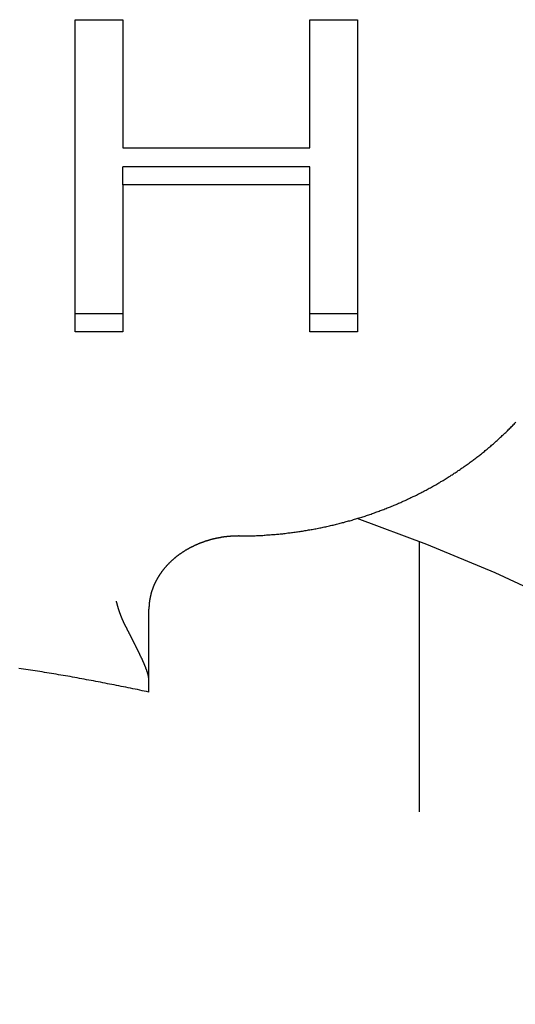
# Model space of a CAD drawing. Extents: x 1107 to 4046, y 937 to 3355.
# Tile 542 of 656: x 2229.26 to 2232.01, y 2666.3 to 2671.76. Entities that reach past the tile are written whole.
import ezdxf

# ---------------------------------------------------------------- set-up
doc = ezdxf.new("R2010")
doc.units = 0
doc.layers.add('KF_VIDA_L___C_REAR', color=7, linetype='CONTINUOUS')

# ---------------------------------------------------------------- blocks, each defined once
blk = doc.blocks.new('KF_VIDA_L___C_REAR')
at = {"layer": 'KF_VIDA_L___C_REAR'}
for p, q in [((42.589939, 982.550566), (42.855183, 982.550566)), ((42.589939, 980.818515), (42.589939, 982.550566)), ((42.855183, 982.550566), (42.855183, 981.838999)), ((43.891769, 982.550566), (44.157012, 982.550566)), ((43.891769, 981.838999), (43.891769, 982.550566)), ((44.157012, 982.550566), (44.157012, 980.818515)), ((42.855183, 981.838999), (43.891769, 981.838999)), ((43.891769, 981.734374), (42.855183, 981.734374)), ((42.855183, 981.634374), (42.855183, 981.734374)), ((43.891769, 981.634374), (43.891769, 981.734374)), ((43.891769, 981.634374), (42.855183, 981.634374)), ((42.855183, 981.634374), (42.855183, 980.818515)), ((43.891769, 980.818515), (43.891769, 981.634374)), ((42.855183, 980.918515), (42.589939, 980.918515)), ((44.157012, 980.918515), (43.891769, 980.918515)), ((42.855183, 980.818515), (42.589939, 980.818515)), ((44.157012, 980.818515), (43.891769, 980.818515)), ((44.498137, 979.65683), (44.498137, 978.156544)), ((43, 978.885772), (43, 979.280296)), ((43, 978.820053), (43, 978.885772))]:
    blk.add_line(p, q, dxfattribs=at)
for points in [[(43.5, 979.687, 0), (43.5069, 979.687, 0), (43.5139, 979.687, 0), (43.5208, 979.687, 0), (43.5277, 979.687, 0), (43.5347, 979.687, 0), (43.5416, 979.687, 0), (43.5485, 979.687, 0), (43.5555, 979.687, 0), (43.5624, 979.687, 0), (43.5693, 979.688, 0), (43.5763, 979.688, 0), (43.5832, 979.688, 0), (43.5901, 979.688, 0), (43.597, 979.689, 0), (43.604, 979.689, 0), (43.6109, 979.689, 0), (43.6178, 979.69, 0), (43.6247, 979.69, 0), (43.6317, 979.69, 0), (43.6386, 979.691, 0), (43.6455, 979.691, 0), (43.6524, 979.692, 0), (43.6593, 979.692, 0), (43.6662, 979.693, 0), (43.6731, 979.693, 0), (43.68, 979.694, 0), (43.687, 979.694, 0), (43.6939, 979.695, 0), (43.7008, 979.695, 0), (43.7077, 979.696, 0), (43.7146, 979.697, 0), (43.7214, 979.697, 0), (43.7283, 979.698, 0), (43.7352, 979.699, 0), (43.7421, 979.699, 0), (43.749, 979.7, 0), (43.7559, 979.701, 0), (43.7628, 979.702, 0), (43.7696, 979.703, 0), (43.7765, 979.703, 0), (43.7834, 979.704, 0), (43.7902, 979.705, 0), (43.7971, 979.706, 0), (43.804, 979.707, 0), (43.8108, 979.708, 0), (43.8177, 979.709, 0), (43.8245, 979.71, 0), (43.8314, 979.711, 0), (43.8382, 979.712, 0), (43.845, 979.713, 0), (43.8519, 979.714, 0), (43.8587, 979.715, 0), (43.8655, 979.716, 0), (43.8723, 979.717, 0), (43.8792, 979.718, 0), (43.886, 979.72, 0), (43.8928, 979.721, 0), (43.8996, 979.722, 0), (43.9064, 979.723, 0), (43.9132, 979.724, 0), (43.9199, 979.726, 0), (43.9267, 979.727, 0), (43.9335, 979.728, 0), (43.9403, 979.73, 0), (43.9471, 979.731, 0), (43.9538, 979.732, 0), (43.9606, 979.734, 0), (43.9673, 979.735, 0), (43.9741, 979.737, 0), (43.9808, 979.738, 0), (43.9876, 979.739, 0), (43.9943, 979.741, 0), (44.001, 979.743, 0), (44.0077, 979.744, 0), (44.0144, 979.746, 0), (44.0211, 979.747, 0), (44.0278, 979.749, 0), (44.0345, 979.75, 0), (44.0412, 979.752, 0), (44.0479, 979.754, 0), (44.0546, 979.755, 0), (44.0613, 979.757, 0), (44.0679, 979.759, 0), (44.0746, 979.761, 0), (44.0812, 979.762, 0), (44.0879, 979.764, 0), (44.0945, 979.766, 0), (44.1011, 979.768, 0), (44.1078, 979.77, 0), (44.1144, 979.771, 0), (44.121, 979.773, 0), (44.1276, 979.775, 0), (44.1342, 979.777, 0), (44.1408, 979.779, 0), (44.1473, 979.781, 0), (44.1539, 979.783, 0), (44.1605, 979.785, 0), (44.167, 979.787, 0), (44.1736, 979.789, 0), (44.1801, 979.791, 0), (44.1867, 979.793, 0), (44.1932, 979.795, 0), (44.1997, 979.797, 0), (44.2062, 979.8, 0), (44.2127, 979.802, 0), (44.2192, 979.804, 0), (44.2257, 979.806, 0), (44.2321, 979.808, 0), (44.2386, 979.811, 0), (44.2451, 979.813, 0), (44.2515, 979.815, 0), (44.258, 979.818, 0), (44.2644, 979.82, 0), (44.2708, 979.822, 0), (44.2772, 979.825, 0), (44.2836, 979.827, 0), (44.29, 979.829, 0), (44.2964, 979.832, 0), (44.3028, 979.834, 0), (44.3092, 979.837, 0), (44.3155, 979.839, 0), (44.3219, 979.842, 0), (44.3282, 979.844, 0), (44.3345, 979.847, 0), (44.3409, 979.849, 0), (44.3472, 979.852, 0), (44.3535, 979.854, 0), (44.3598, 979.857, 0), (44.366, 979.86, 0), (44.3723, 979.862, 0), (44.3786, 979.865, 0), (44.3848, 979.868, 0), (44.3911, 979.87, 0), (44.3973, 979.873, 0), (44.4035, 979.876, 0), (44.4097, 979.879, 0), (44.4159, 979.882, 0), (44.4221, 979.884, 0), (44.4283, 979.887, 0), (44.4344, 979.89, 0), (44.4406, 979.893, 0), (44.4467, 979.896, 0), (44.4529, 979.899, 0), (44.459, 979.902, 0), (44.4651, 979.905, 0), (44.4712, 979.908, 0), (44.4773, 979.91, 0), (44.4834, 979.913, 0), (44.4894, 979.917, 0), (44.4955, 979.92, 0), (44.5015, 979.923, 0), (44.5076, 979.926, 0), (44.5136, 979.929, 0), (44.5196, 979.932, 0), (44.5256, 979.935, 0), (44.5316, 979.938, 0), (44.5375, 979.941, 0), (44.5435, 979.945, 0), (44.5494, 979.948, 0), (44.5554, 979.951, 0), (44.5613, 979.954, 0), (44.5672, 979.957, 0), (44.5731, 979.961, 0), (44.579, 979.964, 0), (44.5848, 979.967, 0), (44.5907, 979.971, 0), (44.5965, 979.974, 0), (44.6024, 979.977, 0), (44.6082, 979.981, 0), (44.614, 979.984, 0), (44.6198, 979.988, 0), (44.6256, 979.991, 0), (44.6313, 979.995, 0), (44.6371, 979.998, 0), (44.6428, 980.001, 0), (44.6486, 980.005, 0), (44.6543, 980.009, 0), (44.66, 980.012, 0), (44.6657, 980.016, 0), (44.6713, 980.019, 0), (44.677, 980.023, 0), (44.6826, 980.026, 0), (44.6883, 980.03, 0), (44.6939, 980.034, 0), (44.6995, 980.037, 0), (44.7051, 980.041, 0), (44.7106, 980.045, 0), (44.7162, 980.049, 0), (44.7217, 980.052, 0), (44.7273, 980.056, 0), (44.7328, 980.06, 0), (44.7383, 980.064, 0), (44.7438, 980.067, 0), (44.7492, 980.071, 0), (44.7547, 980.075, 0), (44.7601, 980.079, 0), (44.7656, 980.083, 0), (44.771, 980.087, 0), (44.7764, 980.091, 0), (44.7818, 980.095, 0), (44.7871, 980.099, 0), (44.7925, 980.103, 0), (44.7978, 980.107, 0), (44.8031, 980.111, 0), (44.8084, 980.115, 0), (44.8137, 980.119, 0), (44.819, 980.123, 0), (44.8243, 980.127, 0), (44.8295, 980.131, 0), (44.8347, 980.135, 0), (44.8399, 980.139, 0), (44.8451, 980.143, 0), (44.8503, 980.147, 0), (44.8555, 980.152, 0), (44.8606, 980.156, 0), (44.8657, 980.16, 0), (44.8709, 980.164, 0), (44.876, 980.168, 0), (44.881, 980.173, 0), (44.8861, 980.177, 0), (44.8912, 980.181, 0), (44.8962, 980.185, 0), (44.9012, 980.19, 0), (44.9062, 980.194, 0), (44.9112, 980.198, 0), (44.9161, 980.203, 0), (44.9211, 980.207, 0), (44.926, 980.212, 0), (44.9309, 980.216, 0), (44.9358, 980.22, 0), (44.9407, 980.225, 0), (44.9456, 980.229, 0), (44.9504, 980.234, 0), (44.9552, 980.238, 0), (44.9601, 980.243, 0), (44.9649, 980.247, 0), (44.9696, 980.252, 0), (44.9744, 980.256, 0), (44.9791, 980.261, 0), (44.9838, 980.265, 0), (44.9886, 980.27, 0), (44.9932, 980.275, 0), (44.9979, 980.279, 0), (45.0026, 980.284, 0), (45.0072, 980.289, 0), (45.0118, 980.293, 0), (45.0164, 980.298, 0), (45.021, 980.303, 0), (45.0255, 980.307, 0), (45.0301, 980.312, 0), (45.0346, 980.317, 0)], [(48.3988, 976.906, 0), (48.1453, 977.196, 0), (47.8776, 977.476, 0), (47.5962, 977.746, 0), (47.3017, 978.005, 0), (46.9945, 978.254, 0), (46.6753, 978.49, 0), (46.3446, 978.714, 0), (46.003, 978.926, 0), (45.6513, 979.125, 0), (45.29, 979.31, 0), (44.9198, 979.482, 0), (44.5414, 979.64, 0), (44.1555, 979.783, 0)], [(43.5, 979.687, 0), (43.4981, 979.687, 0), (43.4963, 979.687, 0), (43.4944, 979.686, 0), (43.4926, 979.686, 0), (43.4907, 979.686, 0), (43.4889, 979.686, 0), (43.487, 979.686, 0), (43.4852, 979.686, 0), (43.4833, 979.686, 0), (43.4815, 979.686, 0), (43.4796, 979.686, 0), (43.4778, 979.686, 0), (43.4759, 979.686, 0), (43.4741, 979.686, 0), (43.4722, 979.686, 0), (43.4704, 979.686, 0), (43.4686, 979.686, 0), (43.4667, 979.686, 0), (43.4649, 979.685, 0), (43.463, 979.685, 0), (43.4612, 979.685, 0), (43.4593, 979.685, 0), (43.4575, 979.685, 0), (43.4556, 979.685, 0), (43.4538, 979.685, 0), (43.452, 979.685, 0), (43.4501, 979.684, 0), (43.4483, 979.684, 0), (43.4464, 979.684, 0), (43.4446, 979.684, 0), (43.4428, 979.684, 0), (43.4409, 979.684, 0), (43.4391, 979.683, 0), (43.4372, 979.683, 0), (43.4354, 979.683, 0), (43.4336, 979.683, 0), (43.4317, 979.683, 0), (43.4299, 979.682, 0), (43.4281, 979.682, 0), (43.4263, 979.682, 0), (43.4244, 979.682, 0), (43.4226, 979.682, 0), (43.4208, 979.681, 0), (43.419, 979.681, 0), (43.4171, 979.681, 0), (43.4153, 979.681, 0), (43.4135, 979.68, 0), (43.4117, 979.68, 0), (43.4099, 979.68, 0), (43.408, 979.679, 0), (43.4062, 979.679, 0), (43.4044, 979.679, 0), (43.4026, 979.679, 0), (43.4008, 979.678, 0), (43.399, 979.678, 0), (43.3972, 979.678, 0), (43.3954, 979.677, 0), (43.3936, 979.677, 0), (43.3918, 979.677, 0), (43.39, 979.676, 0), (43.3882, 979.676, 0), (43.3864, 979.676, 0), (43.3846, 979.675, 0), (43.3828, 979.675, 0), (43.381, 979.675, 0), (43.3792, 979.674, 0), (43.3774, 979.674, 0), (43.3756, 979.674, 0), (43.3738, 979.673, 0), (43.372, 979.673, 0), (43.3703, 979.672, 0), (43.3685, 979.672, 0), (43.3667, 979.672, 0), (43.3649, 979.671, 0), (43.3631, 979.671, 0), (43.3614, 979.67, 0), (43.3596, 979.67, 0), (43.3578, 979.67, 0), (43.3561, 979.669, 0), (43.3543, 979.669, 0), (43.3526, 979.668, 0), (43.3508, 979.668, 0), (43.349, 979.667, 0), (43.3473, 979.667, 0), (43.3455, 979.666, 0), (43.3438, 979.666, 0), (43.342, 979.665, 0), (43.3403, 979.665, 0), (43.3386, 979.665, 0), (43.3368, 979.664, 0), (43.3351, 979.664, 0), (43.3333, 979.663, 0), (43.3316, 979.663, 0), (43.3299, 979.662, 0), (43.3282, 979.661, 0), (43.3264, 979.661, 0), (43.3247, 979.66, 0), (43.323, 979.66, 0), (43.3213, 979.659, 0), (43.3196, 979.659, 0), (43.3179, 979.658, 0), (43.3162, 979.658, 0), (43.3145, 979.657, 0), (43.3128, 979.657, 0), (43.3111, 979.656, 0), (43.3094, 979.655, 0), (43.3077, 979.655, 0), (43.306, 979.654, 0), (43.3043, 979.654, 0), (43.3026, 979.653, 0), (43.3009, 979.653, 0), (43.2992, 979.652, 0), (43.2976, 979.651, 0), (43.2959, 979.651, 0), (43.2942, 979.65, 0), (43.2926, 979.65, 0), (43.2909, 979.649, 0), (43.2892, 979.648, 0), (43.2876, 979.648, 0), (43.2859, 979.647, 0), (43.2843, 979.646, 0), (43.2826, 979.646, 0), (43.281, 979.645, 0), (43.2793, 979.644, 0), (43.2777, 979.644, 0), (43.2761, 979.643, 0), (43.2744, 979.642, 0), (43.2728, 979.642, 0), (43.2712, 979.641, 0), (43.2696, 979.64, 0), (43.268, 979.64, 0), (43.2663, 979.639, 0), (43.2647, 979.638, 0), (43.2631, 979.638, 0), (43.2615, 979.637, 0), (43.2599, 979.636, 0), (43.2583, 979.635, 0), (43.2567, 979.635, 0), (43.2551, 979.634, 0), (43.2536, 979.633, 0), (43.252, 979.632, 0), (43.2504, 979.632, 0), (43.2488, 979.631, 0), (43.2472, 979.63, 0), (43.2457, 979.629, 0), (43.2441, 979.629, 0), (43.2426, 979.628, 0), (43.241, 979.627, 0), (43.2394, 979.626, 0), (43.2379, 979.626, 0), (43.2364, 979.625, 0), (43.2348, 979.624, 0), (43.2333, 979.623, 0), (43.2317, 979.622, 0), (43.2302, 979.622, 0), (43.2287, 979.621, 0), (43.2272, 979.62, 0), (43.2257, 979.619, 0), (43.2241, 979.618, 0), (43.2226, 979.618, 0), (43.2211, 979.617, 0), (43.2196, 979.616, 0), (43.2181, 979.615, 0), (43.2166, 979.614, 0), (43.2152, 979.613, 0), (43.2137, 979.613, 0), (43.2122, 979.612, 0), (43.2107, 979.611, 0), (43.2092, 979.61, 0), (43.2078, 979.609, 0), (43.2063, 979.608, 0), (43.2049, 979.607, 0), (43.2034, 979.607, 0), (43.202, 979.606, 0), (43.2005, 979.605, 0), (43.1991, 979.604, 0), (43.1976, 979.603, 0), (43.1962, 979.602, 0), (43.1948, 979.601, 0), (43.1934, 979.6, 0), (43.1919, 979.599, 0), (43.1905, 979.599, 0), (43.1891, 979.598, 0), (43.1877, 979.597, 0), (43.1863, 979.596, 0), (43.1849, 979.595, 0), (43.1835, 979.594, 0), (43.1821, 979.593, 0), (43.1808, 979.592, 0), (43.1794, 979.591, 0), (43.178, 979.59, 0), (43.1766, 979.589, 0), (43.1753, 979.588, 0), (43.1739, 979.587, 0), (43.1726, 979.586, 0), (43.1712, 979.585, 0), (43.1699, 979.585, 0), (43.1685, 979.584, 0), (43.1672, 979.583, 0), (43.1659, 979.582, 0), (43.1645, 979.581, 0), (43.1632, 979.58, 0), (43.1619, 979.579, 0), (43.1606, 979.578, 0), (43.1593, 979.577, 0), (43.158, 979.576, 0), (43.1567, 979.575, 0), (43.1554, 979.574, 0), (43.1541, 979.573, 0), (43.1528, 979.572, 0), (43.1515, 979.571, 0), (43.1503, 979.57, 0), (43.149, 979.569, 0), (43.1477, 979.568, 0), (43.1465, 979.567, 0), (43.1452, 979.566, 0), (43.144, 979.565, 0), (43.1427, 979.564, 0), (43.1415, 979.562, 0), (43.1403, 979.561, 0), (43.139, 979.56, 0), (43.1378, 979.559, 0), (43.1366, 979.558, 0), (43.1354, 979.557, 0), (43.1342, 979.556, 0), (43.133, 979.555, 0), (43.1318, 979.554, 0), (43.1306, 979.553, 0), (43.1294, 979.552, 0), (43.1282, 979.551, 0), (43.127, 979.55, 0), (43.1258, 979.549, 0), (43.1247, 979.548, 0), (43.1235, 979.547, 0), (43.1223, 979.545, 0), (43.1212, 979.544, 0), (43.12, 979.543, 0), (43.1189, 979.542, 0), (43.1178, 979.541, 0), (43.1166, 979.54, 0), (43.1155, 979.539, 0), (43.1144, 979.538, 0), (43.1133, 979.537, 0), (43.1122, 979.536, 0), (43.1111, 979.535, 0), (43.11, 979.533, 0), (43.1089, 979.532, 0), (43.1078, 979.531, 0), (43.1067, 979.53, 0), (43.1056, 979.529, 0), (43.1045, 979.528, 0), (43.1035, 979.527, 0), (43.1024, 979.526, 0), (43.1013, 979.524, 0), (43.1003, 979.523, 0), (43.0992, 979.522, 0), (43.0982, 979.521, 0), (43.0972, 979.52, 0), (43.0961, 979.519, 0), (43.0951, 979.518, 0), (43.0941, 979.516, 0), (43.0931, 979.515, 0), (43.0921, 979.514, 0), (43.0911, 979.513, 0), (43.0901, 979.512, 0), (43.0891, 979.511, 0), (43.0881, 979.509, 0), (43.0871, 979.508, 0), (43.0861, 979.507, 0), (43.0852, 979.506, 0), (43.0842, 979.505, 0), (43.0832, 979.504, 0), (43.0823, 979.502, 0), (43.0813, 979.501, 0), (43.0804, 979.5, 0), (43.0795, 979.499, 0), (43.0785, 979.498, 0), (43.0776, 979.497, 0), (43.0767, 979.495, 0), (43.0758, 979.494, 0), (43.0748, 979.493, 0), (43.0739, 979.492, 0), (43.073, 979.491, 0), (43.0722, 979.489, 0), (43.0713, 979.488, 0), (43.0704, 979.487, 0), (43.0695, 979.486, 0), (43.0686, 979.485, 0), (43.0678, 979.483, 0), (43.0669, 979.482, 0), (43.066, 979.481, 0), (43.0652, 979.48, 0), (43.0644, 979.479, 0), (43.0635, 979.477, 0), (43.0627, 979.476, 0), (43.0618, 979.475, 0), (43.061, 979.474, 0), (43.0602, 979.472, 0), (43.0594, 979.471, 0), (43.0586, 979.47, 0), (43.0578, 979.469, 0), (43.057, 979.468, 0), (43.0562, 979.466, 0), (43.0554, 979.465, 0), (43.0546, 979.464, 0), (43.0539, 979.463, 0), (43.0531, 979.461, 0), (43.0523, 979.46, 0), (43.0516, 979.459, 0), (43.0508, 979.458, 0), (43.0501, 979.456, 0), (43.0493, 979.455, 0), (43.0486, 979.454, 0), (43.0479, 979.453, 0), (43.0472, 979.451, 0), (43.0464, 979.45, 0), (43.0457, 979.449, 0), (43.045, 979.448, 0), (43.0443, 979.446, 0), (43.0436, 979.445, 0), (43.0429, 979.444, 0), (43.0423, 979.443, 0), (43.0416, 979.441, 0), (43.0409, 979.44, 0), (43.0402, 979.439, 0), (43.0396, 979.438, 0), (43.0389, 979.436, 0), (43.0383, 979.435, 0), (43.0376, 979.434, 0), (43.037, 979.433, 0), (43.0363, 979.431, 0), (43.0357, 979.43, 0), (43.0351, 979.429, 0), (43.0345, 979.428, 0), (43.0339, 979.426, 0), (43.0333, 979.425, 0), (43.0327, 979.424, 0), (43.0321, 979.422, 0), (43.0315, 979.421, 0), (43.0309, 979.42, 0), (43.0303, 979.419, 0), (43.0297, 979.417, 0), (43.0292, 979.416, 0), (43.0286, 979.415, 0), (43.028, 979.414, 0), (43.0275, 979.412, 0), (43.027, 979.411, 0), (43.0264, 979.41, 0), (43.0259, 979.408, 0), (43.0254, 979.407, 0), (43.0248, 979.406, 0), (43.0243, 979.405, 0), (43.0238, 979.403, 0), (43.0233, 979.402, 0), (43.0228, 979.401, 0), (43.0223, 979.399, 0), (43.0218, 979.398, 0), (43.0213, 979.397, 0), (43.0208, 979.396, 0), (43.0204, 979.394, 0), (43.0199, 979.393, 0), (43.0194, 979.392, 0), (43.019, 979.39, 0), (43.0185, 979.389, 0), (43.0181, 979.388, 0), (43.0176, 979.387, 0), (43.0172, 979.385, 0), (43.0168, 979.384, 0), (43.0164, 979.383, 0), (43.0159, 979.381, 0), (43.0155, 979.38, 0), (43.0151, 979.379, 0), (43.0147, 979.377, 0), (43.0143, 979.376, 0), (43.0139, 979.375, 0), (43.0135, 979.374, 0), (43.0132, 979.372, 0), (43.0128, 979.371, 0), (43.0124, 979.37, 0), (43.0121, 979.368, 0), (43.0117, 979.367, 0), (43.0113, 979.366, 0), (43.011, 979.364, 0), (43.0107, 979.363, 0), (43.0103, 979.362, 0), (43.01, 979.361, 0), (43.0097, 979.359, 0), (43.0093, 979.358, 0), (43.009, 979.357, 0), (43.0087, 979.355, 0), (43.0084, 979.354, 0), (43.0081, 979.353, 0), (43.0078, 979.351, 0), (43.0075, 979.35, 0), (43.0072, 979.349, 0), (43.007, 979.347, 0), (43.0067, 979.346, 0), (43.0064, 979.345, 0), (43.0062, 979.343, 0), (43.0059, 979.342, 0), (43.0057, 979.341, 0), (43.0054, 979.34, 0), (43.0052, 979.338, 0), (43.005, 979.337, 0), (43.0047, 979.336, 0), (43.0045, 979.334, 0), (43.0043, 979.333, 0), (43.0041, 979.332, 0), (43.0039, 979.33, 0), (43.0037, 979.329, 0), (43.0035, 979.328, 0), (43.0033, 979.326, 0), (43.0031, 979.325, 0), (43.0029, 979.324, 0), (43.0027, 979.322, 0), (43.0026, 979.321, 0), (43.0024, 979.32, 0), (43.0023, 979.319, 0), (43.0021, 979.317, 0), (43.002, 979.316, 0), (43.0018, 979.315, 0), (43.0017, 979.313, 0), (43.0015, 979.312, 0), (43.0014, 979.311, 0), (43.0013, 979.309, 0), (43.0012, 979.308, 0), (43.0011, 979.307, 0), (43.001, 979.305, 0), (43.0009, 979.304, 0), (43.0008, 979.303, 0), (43.0007, 979.301, 0), (43.0006, 979.3, 0), (43.0005, 979.299, 0), (43.0005, 979.297, 0), (43.0004, 979.296, 0), (43.0003, 979.295, 0), (43.0003, 979.293, 0), (43.0002, 979.292, 0), (43.0002, 979.291, 0), (43.0001, 979.29, 0), (43.0001, 979.288, 0), (43.0001, 979.287, 0), (43, 979.286, 0), (43, 979.284, 0), (43, 979.283, 0), (43, 979.282, 0), (43, 979.28, 0)], [(42.8704, 979.187, 0), (42.8702, 979.187, 0), (42.87, 979.187, 0), (42.8698, 979.188, 0), (42.8696, 979.188, 0), (42.8694, 979.189, 0), (42.8692, 979.189, 0), (42.869, 979.189, 0), (42.8688, 979.19, 0), (42.8687, 979.19, 0), (42.8685, 979.191, 0), (42.8683, 979.191, 0), (42.8681, 979.191, 0), (42.8679, 979.192, 0), (42.8677, 979.192, 0), (42.8675, 979.193, 0), (42.8673, 979.193, 0), (42.8671, 979.193, 0), (42.8669, 979.194, 0), (42.8667, 979.194, 0), (42.8665, 979.194, 0), (42.8663, 979.195, 0), (42.8661, 979.195, 0), (42.8659, 979.196, 0), (42.8657, 979.196, 0), (42.8656, 979.196, 0), (42.8654, 979.197, 0), (42.8652, 979.197, 0), (42.865, 979.198, 0), (42.8648, 979.198, 0), (42.8646, 979.198, 0), (42.8644, 979.199, 0), (42.8642, 979.199, 0), (42.864, 979.2, 0), (42.8638, 979.2, 0), (42.8636, 979.2, 0), (42.8635, 979.201, 0), (42.8633, 979.201, 0), (42.8631, 979.202, 0), (42.8629, 979.202, 0), (42.8627, 979.202, 0), (42.8625, 979.203, 0), (42.8623, 979.203, 0), (42.8621, 979.204, 0), (42.8619, 979.204, 0), (42.8618, 979.204, 0), (42.8616, 979.205, 0), (42.8614, 979.205, 0), (42.8612, 979.206, 0), (42.861, 979.206, 0), (42.8608, 979.206, 0), (42.8606, 979.207, 0), (42.8605, 979.207, 0), (42.8603, 979.208, 0), (42.8601, 979.208, 0), (42.8599, 979.208, 0), (42.8597, 979.209, 0), (42.8595, 979.209, 0), (42.8593, 979.21, 0), (42.8592, 979.21, 0), (42.859, 979.21, 0), (42.8588, 979.211, 0), (42.8586, 979.211, 0), (42.8584, 979.212, 0), (42.8582, 979.212, 0), (42.8581, 979.212, 0), (42.8579, 979.213, 0), (42.8577, 979.213, 0), (42.8575, 979.214, 0), (42.8573, 979.214, 0), (42.8571, 979.214, 0), (42.857, 979.215, 0), (42.8568, 979.215, 0), (42.8566, 979.216, 0), (42.8564, 979.216, 0), (42.8562, 979.216, 0), (42.8561, 979.217, 0), (42.8559, 979.217, 0), (42.8557, 979.218, 0), (42.8555, 979.218, 0), (42.8553, 979.219, 0), (42.8552, 979.219, 0), (42.855, 979.219, 0), (42.8548, 979.22, 0), (42.8546, 979.22, 0), (42.8545, 979.221, 0), (42.8543, 979.221, 0), (42.8541, 979.221, 0), (42.8539, 979.222, 0), (42.8537, 979.222, 0), (42.8536, 979.223, 0), (42.8534, 979.223, 0), (42.8532, 979.223, 0), (42.853, 979.224, 0), (42.8529, 979.224, 0), (42.8527, 979.225, 0), (42.8525, 979.225, 0), (42.8523, 979.225, 0), (42.8522, 979.226, 0), (42.852, 979.226, 0), (42.8518, 979.227, 0), (42.8516, 979.227, 0), (42.8515, 979.228, 0), (42.8513, 979.228, 0), (42.8511, 979.228, 0), (42.8509, 979.229, 0), (42.8508, 979.229, 0), (42.8506, 979.23, 0), (42.8504, 979.23, 0), (42.8502, 979.23, 0), (42.8501, 979.231, 0), (42.8499, 979.231, 0), (42.8497, 979.232, 0), (42.8496, 979.232, 0), (42.8494, 979.233, 0), (42.8492, 979.233, 0), (42.8491, 979.233, 0), (42.8489, 979.234, 0), (42.8487, 979.234, 0), (42.8485, 979.235, 0), (42.8484, 979.235, 0), (42.8482, 979.235, 0), (42.848, 979.236, 0), (42.8479, 979.236, 0), (42.8477, 979.237, 0), (42.8475, 979.237, 0), (42.8474, 979.238, 0), (42.8472, 979.238, 0), (42.847, 979.238, 0), (42.8469, 979.239, 0), (42.8467, 979.239, 0), (42.8465, 979.24, 0), (42.8464, 979.24, 0), (42.8462, 979.241, 0), (42.846, 979.241, 0), (42.8459, 979.241, 0), (42.8457, 979.242, 0), (42.8455, 979.242, 0), (42.8454, 979.243, 0), (42.8452, 979.243, 0), (42.845, 979.244, 0), (42.8449, 979.244, 0), (42.8447, 979.244, 0), (42.8445, 979.245, 0), (42.8444, 979.245, 0), (42.8442, 979.246, 0), (42.844, 979.246, 0), (42.8439, 979.246, 0), (42.8437, 979.247, 0), (42.8436, 979.247, 0), (42.8434, 979.248, 0), (42.8432, 979.248, 0), (42.8431, 979.249, 0), (42.8429, 979.249, 0), (42.8428, 979.249, 0), (42.8426, 979.25, 0), (42.8424, 979.25, 0), (42.8423, 979.251, 0), (42.8421, 979.251, 0), (42.842, 979.252, 0), (42.8418, 979.252, 0), (42.8416, 979.252, 0), (42.8415, 979.253, 0), (42.8413, 979.253, 0), (42.8412, 979.254, 0), (42.841, 979.254, 0), (42.8408, 979.255, 0), (42.8407, 979.255, 0), (42.8405, 979.256, 0), (42.8404, 979.256, 0), (42.8402, 979.256, 0), (42.8401, 979.257, 0), (42.8399, 979.257, 0), (42.8397, 979.258, 0), (42.8396, 979.258, 0), (42.8394, 979.259, 0), (42.8393, 979.259, 0), (42.8391, 979.259, 0), (42.839, 979.26, 0), (42.8388, 979.26, 0), (42.8387, 979.261, 0), (42.8385, 979.261, 0), (42.8384, 979.262, 0), (42.8382, 979.262, 0), (42.838, 979.262, 0), (42.8379, 979.263, 0), (42.8377, 979.263, 0), (42.8376, 979.264, 0), (42.8374, 979.264, 0), (42.8373, 979.265, 0), (42.8371, 979.265, 0), (42.837, 979.266, 0), (42.8368, 979.266, 0), (42.8367, 979.266, 0), (42.8365, 979.267, 0), (42.8364, 979.267, 0), (42.8362, 979.268, 0), (42.8361, 979.268, 0), (42.8359, 979.269, 0), (42.8358, 979.269, 0), (42.8356, 979.269, 0), (42.8355, 979.27, 0), (42.8353, 979.27, 0), (42.8352, 979.271, 0), (42.835, 979.271, 0), (42.8349, 979.272, 0), (42.8347, 979.272, 0), (42.8346, 979.273, 0), (42.8344, 979.273, 0), (42.8343, 979.273, 0), (42.8342, 979.274, 0), (42.834, 979.274, 0), (42.8339, 979.275, 0), (42.8337, 979.275, 0), (42.8336, 979.276, 0), (42.8334, 979.276, 0), (42.8333, 979.277, 0), (42.8331, 979.277, 0), (42.833, 979.277, 0), (42.8329, 979.278, 0), (42.8327, 979.278, 0), (42.8326, 979.279, 0), (42.8324, 979.279, 0), (42.8323, 979.28, 0), (42.8321, 979.28, 0), (42.832, 979.281, 0), (42.8319, 979.281, 0), (42.8317, 979.281, 0), (42.8316, 979.282, 0), (42.8314, 979.282, 0), (42.8313, 979.283, 0), (42.8311, 979.283, 0), (42.831, 979.284, 0), (42.8309, 979.284, 0), (42.8307, 979.285, 0), (42.8306, 979.285, 0), (42.8305, 979.286, 0), (42.8303, 979.286, 0), (42.8302, 979.286, 0), (42.83, 979.287, 0), (42.8299, 979.287, 0), (42.8298, 979.288, 0), (42.8296, 979.288, 0), (42.8295, 979.289, 0), (42.8293, 979.289, 0), (42.8292, 979.29, 0), (42.8291, 979.29, 0), (42.8289, 979.291, 0), (42.8288, 979.291, 0), (42.8287, 979.291, 0), (42.8285, 979.292, 0), (42.8284, 979.292, 0), (42.8283, 979.293, 0), (42.8281, 979.293, 0), (42.828, 979.294, 0), (42.8279, 979.294, 0), (42.8277, 979.295, 0), (42.8276, 979.295, 0), (42.8275, 979.296, 0), (42.8273, 979.296, 0), (42.8272, 979.296, 0), (42.8271, 979.297, 0), (42.8269, 979.297, 0), (42.8268, 979.298, 0), (42.8267, 979.298, 0), (42.8265, 979.299, 0), (42.8264, 979.299, 0), (42.8263, 979.3, 0), (42.8262, 979.3, 0), (42.826, 979.301, 0), (42.8259, 979.301, 0), (42.8258, 979.301, 0), (42.8256, 979.302, 0), (42.8255, 979.302, 0), (42.8254, 979.303, 0), (42.8253, 979.303, 0), (42.8251, 979.304, 0), (42.825, 979.304, 0), (42.8249, 979.305, 0), (42.8247, 979.305, 0), (42.8246, 979.306, 0), (42.8245, 979.306, 0), (42.8244, 979.307, 0), (42.8242, 979.307, 0), (42.8241, 979.307, 0), (42.824, 979.308, 0), (42.8239, 979.308, 0), (42.8237, 979.309, 0), (42.8236, 979.309, 0), (42.8235, 979.31, 0), (42.8234, 979.31, 0), (42.8232, 979.311, 0), (42.8231, 979.311, 0), (42.823, 979.312, 0), (42.8229, 979.312, 0), (42.8228, 979.313, 0), (42.8226, 979.313, 0), (42.8225, 979.314, 0), (42.8224, 979.314, 0), (42.8223, 979.314, 0), (42.8222, 979.315, 0), (42.822, 979.315, 0), (42.8219, 979.316, 0), (42.8218, 979.316, 0), (42.8217, 979.317, 0), (42.8216, 979.317, 0), (42.8214, 979.318, 0), (42.8213, 979.318, 0), (42.8212, 979.319, 0), (42.8211, 979.319, 0), (42.821, 979.32, 0), (42.8208, 979.32, 0), (42.8207, 979.321, 0), (42.8206, 979.321, 0), (42.8205, 979.322, 0), (42.8204, 979.322, 0), (42.8203, 979.322, 0), (42.8201, 979.323, 0), (42.82, 979.323, 0), (42.8199, 979.324, 0)], [(43, 978.886, 0), (43, 978.886, 0), (43, 978.887, 0), (43, 978.888, 0), (43, 978.888, 0), (42.9999, 978.889, 0), (42.9999, 978.889, 0), (42.9999, 978.89, 0), (42.9999, 978.891, 0), (42.9998, 978.891, 0), (42.9998, 978.892, 0), (42.9997, 978.892, 0), (42.9997, 978.893, 0), (42.9996, 978.894, 0), (42.9995, 978.894, 0), (42.9995, 978.895, 0), (42.9994, 978.896, 0), (42.9993, 978.896, 0), (42.9993, 978.897, 0), (42.9992, 978.898, 0), (42.9991, 978.898, 0), (42.999, 978.899, 0), (42.9989, 978.9, 0), (42.9988, 978.9, 0), (42.9987, 978.901, 0), (42.9986, 978.902, 0), (42.9984, 978.902, 0), (42.9983, 978.903, 0), (42.9982, 978.904, 0), (42.9981, 978.905, 0), (42.9979, 978.905, 0), (42.9978, 978.906, 0), (42.9976, 978.907, 0), (42.9975, 978.907, 0), (42.9973, 978.908, 0), (42.9972, 978.909, 0), (42.997, 978.91, 0), (42.9968, 978.91, 0), (42.9967, 978.911, 0), (42.9965, 978.912, 0), (42.9963, 978.913, 0), (42.9961, 978.914, 0), (42.9959, 978.914, 0), (42.9958, 978.915, 0), (42.9956, 978.916, 0), (42.9953, 978.917, 0), (42.9951, 978.917, 0), (42.9949, 978.918, 0), (42.9947, 978.919, 0), (42.9945, 978.92, 0), (42.9943, 978.921, 0), (42.994, 978.922, 0), (42.9938, 978.922, 0), (42.9936, 978.923, 0), (42.9933, 978.924, 0), (42.9931, 978.925, 0), (42.9928, 978.926, 0), (42.9926, 978.927, 0), (42.9923, 978.927, 0), (42.992, 978.928, 0), (42.9918, 978.929, 0), (42.9915, 978.93, 0), (42.9912, 978.931, 0), (42.9909, 978.932, 0), (42.9906, 978.933, 0), (42.9904, 978.934, 0), (42.9901, 978.934, 0), (42.9898, 978.935, 0), (42.9894, 978.936, 0), (42.9891, 978.937, 0), (42.9888, 978.938, 0), (42.9885, 978.939, 0), (42.9882, 978.94, 0), (42.9879, 978.941, 0), (42.9875, 978.942, 0), (42.9872, 978.943, 0), (42.9868, 978.944, 0), (42.9865, 978.945, 0), (42.9862, 978.946, 0), (42.9858, 978.947, 0), (42.9854, 978.948, 0), (42.9851, 978.949, 0), (42.9847, 978.95, 0), (42.9843, 978.95, 0), (42.984, 978.951, 0), (42.9836, 978.952, 0), (42.9832, 978.953, 0), (42.9828, 978.954, 0), (42.9824, 978.955, 0), (42.982, 978.956, 0), (42.9816, 978.958, 0), (42.9812, 978.959, 0), (42.9808, 978.96, 0), (42.9804, 978.961, 0), (42.98, 978.962, 0), (42.9796, 978.963, 0), (42.9792, 978.964, 0), (42.9787, 978.965, 0), (42.9783, 978.966, 0), (42.9779, 978.967, 0), (42.9774, 978.968, 0), (42.977, 978.969, 0), (42.9765, 978.97, 0), (42.9761, 978.971, 0), (42.9756, 978.972, 0), (42.9752, 978.973, 0), (42.9747, 978.974, 0), (42.9743, 978.976, 0), (42.9738, 978.977, 0), (42.9733, 978.978, 0), (42.9728, 978.979, 0), (42.9724, 978.98, 0), (42.9719, 978.981, 0), (42.9714, 978.982, 0), (42.9709, 978.983, 0), (42.9704, 978.984, 0), (42.9699, 978.986, 0), (42.9694, 978.987, 0), (42.9689, 978.988, 0), (42.9684, 978.989, 0), (42.9679, 978.99, 0), (42.9674, 978.991, 0), (42.9669, 978.992, 0), (42.9663, 978.994, 0), (42.9658, 978.995, 0), (42.9653, 978.996, 0), (42.9647, 978.997, 0), (42.9642, 978.998, 0), (42.9637, 979, 0), (42.9631, 979.001, 0), (42.9626, 979.002, 0), (42.962, 979.003, 0), (42.9615, 979.004, 0), (42.9609, 979.006, 0), (42.9603, 979.007, 0), (42.9598, 979.008, 0), (42.9592, 979.009, 0), (42.9586, 979.01, 0), (42.9581, 979.012, 0), (42.9575, 979.013, 0), (42.9569, 979.014, 0), (42.9563, 979.015, 0), (42.9557, 979.017, 0), (42.9551, 979.018, 0), (42.9545, 979.019, 0), (42.9539, 979.02, 0), (42.9533, 979.022, 0), (42.9527, 979.023, 0), (42.9521, 979.024, 0), (42.9515, 979.026, 0), (42.9509, 979.027, 0), (42.9503, 979.028, 0), (42.9496, 979.029, 0), (42.949, 979.031, 0), (42.9484, 979.032, 0), (42.9478, 979.033, 0), (42.9471, 979.035, 0), (42.9465, 979.036, 0), (42.9458, 979.037, 0), (42.9452, 979.039, 0), (42.9446, 979.04, 0), (42.9439, 979.041, 0), (42.9432, 979.043, 0), (42.9426, 979.044, 0), (42.9419, 979.045, 0), (42.9413, 979.047, 0), (42.9406, 979.048, 0), (42.9399, 979.049, 0), (42.9393, 979.051, 0), (42.9386, 979.052, 0), (42.9379, 979.054, 0), (42.9372, 979.055, 0), (42.9365, 979.056, 0), (42.9358, 979.058, 0), (42.9352, 979.059, 0), (42.9345, 979.061, 0), (42.9338, 979.062, 0), (42.9331, 979.063, 0), (42.9324, 979.065, 0), (42.9317, 979.066, 0), (42.9309, 979.068, 0), (42.9302, 979.069, 0), (42.9295, 979.07, 0), (42.9288, 979.072, 0), (42.9281, 979.073, 0), (42.9274, 979.075, 0), (42.9266, 979.076, 0), (42.9259, 979.078, 0), (42.9252, 979.079, 0), (42.9244, 979.081, 0), (42.9237, 979.082, 0), (42.923, 979.084, 0), (42.9222, 979.085, 0), (42.9215, 979.086, 0), (42.9207, 979.088, 0), (42.92, 979.089, 0), (42.9192, 979.091, 0), (42.9185, 979.092, 0), (42.9177, 979.094, 0), (42.9169, 979.095, 0), (42.9162, 979.097, 0), (42.9154, 979.098, 0), (42.9146, 979.1, 0), (42.9139, 979.102, 0), (42.9131, 979.103, 0), (42.9123, 979.105, 0), (42.9115, 979.106, 0), (42.9108, 979.108, 0), (42.91, 979.109, 0), (42.9092, 979.111, 0), (42.9084, 979.112, 0), (42.9076, 979.114, 0), (42.9068, 979.115, 0), (42.906, 979.117, 0), (42.9052, 979.119, 0), (42.9044, 979.12, 0), (42.9036, 979.122, 0), (42.9028, 979.123, 0), (42.902, 979.125, 0), (42.9012, 979.127, 0), (42.9003, 979.128, 0), (42.8995, 979.13, 0), (42.8987, 979.131, 0), (42.8979, 979.133, 0), (42.897, 979.135, 0), (42.8962, 979.136, 0), (42.8954, 979.138, 0), (42.8946, 979.139, 0), (42.8937, 979.141, 0), (42.8929, 979.143, 0), (42.892, 979.144, 0), (42.8912, 979.146, 0), (42.8904, 979.148, 0), (42.8895, 979.149, 0), (42.8887, 979.151, 0), (42.8878, 979.153, 0), (42.887, 979.154, 0), (42.8861, 979.156, 0), (42.8852, 979.158, 0), (42.8844, 979.159, 0), (42.8835, 979.161, 0), (42.8827, 979.163, 0), (42.8818, 979.164, 0), (42.8809, 979.166, 0), (42.8801, 979.168, 0), (42.8792, 979.17, 0), (42.8783, 979.171, 0), (42.8774, 979.173, 0), (42.8766, 979.175, 0), (42.8757, 979.176, 0), (42.8748, 979.178, 0), (42.8739, 979.18, 0), (42.8731, 979.182, 0), (42.8722, 979.183, 0), (42.8713, 979.185, 0), (42.8704, 979.187, 0)], [(43, 978.82, 0), (42.9872, 978.823, 0), (42.9744, 978.826, 0), (42.9616, 978.828, 0), (42.9488, 978.831, 0), (42.936, 978.834, 0), (42.9232, 978.836, 0), (42.9104, 978.839, 0), (42.8976, 978.842, 0), (42.8848, 978.844, 0), (42.872, 978.847, 0), (42.8592, 978.85, 0), (42.8463, 978.852, 0), (42.8335, 978.855, 0), (42.8207, 978.857, 0), (42.8078, 978.86, 0), (42.795, 978.862, 0), (42.7821, 978.865, 0), (42.7693, 978.867, 0), (42.7564, 978.87, 0), (42.7436, 978.872, 0), (42.7307, 978.875, 0), (42.7178, 978.877, 0), (42.705, 978.88, 0), (42.6921, 978.882, 0), (42.6792, 978.885, 0), (42.6663, 978.887, 0), (42.6535, 978.889, 0), (42.6406, 978.892, 0), (42.6277, 978.894, 0), (42.6148, 978.896, 0), (42.6019, 978.899, 0), (42.589, 978.901, 0), (42.5761, 978.903, 0), (42.5632, 978.906, 0), (42.5502, 978.908, 0), (42.5373, 978.91, 0), (42.5244, 978.912, 0), (42.5115, 978.915, 0), (42.4985, 978.917, 0), (42.4856, 978.919, 0), (42.4727, 978.921, 0), (42.4597, 978.923, 0), (42.4468, 978.926, 0), (42.4339, 978.928, 0), (42.4209, 978.93, 0), (42.408, 978.932, 0), (42.395, 978.934, 0), (42.382, 978.936, 0), (42.3691, 978.938, 0), (42.3561, 978.94, 0), (42.3431, 978.942, 0), (42.3302, 978.944, 0), (42.3172, 978.946, 0), (42.3042, 978.948, 0), (42.2912, 978.95, 0), (42.2783, 978.952, 0)]]:
    blk.add_polyline3d(points, dxfattribs=at)

msp = doc.modelspace()

# ---------------------------------------------------------------- block references
at = {"layer": 'KF_VIDA_L___C_REAR'}
msp.add_blockref('KF_VIDA_L___C_REAR', (2186.9791, 1689.2132), dxfattribs=at)

doc.saveas('drawing.dxf')
